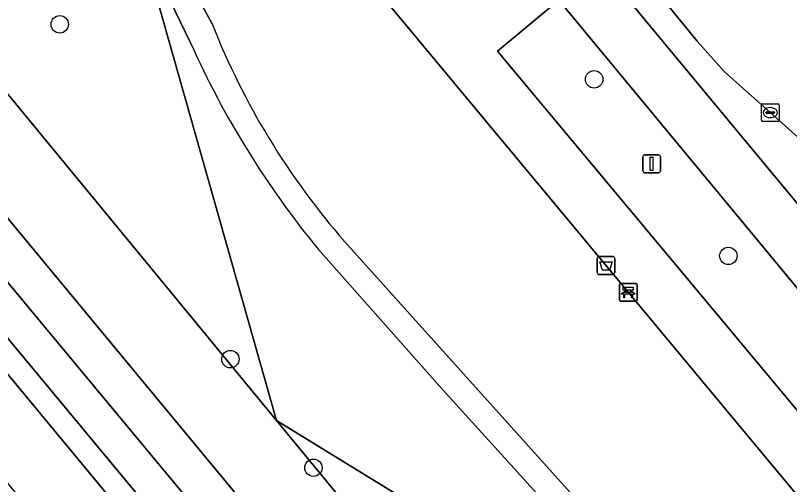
# Model space of a CAD drawing. Extents: x 159279 to 160377, y 384531 to 385888.
# Drawn here: x 159439.65 to 159483.12, y 385099.31 to 385125.66 of the extents above; entities that cross this region are included whole.
import ezdxf

# ---------------------------------------------------------------- set-up
doc = ezdxf.new("R2010")
doc.units = 0
for name, color, linetype in [('IMGEO_Afvalbak', 7, 'Continuous'), ('IMGEO_Bank', 7, 'Continuous'), ('IMGEO_Berm_groen', 7, 'Continuous'), ('IMGEO_Boom', 7, 'Continuous'), ('IMGEO_Fietspad_open', 7, 'Continuous'), ('IMGEO_Grasland_overig', 7, 'Continuous'), ('IMGEO_Groenvoorziening', 7, 'Continuous'), ('IMGEO_Haag', 7, 'Continuous'), ('IMGEO_Hek', 7, 'Continuous'), ('IMGEO_Kolk', 7, 'Continuous'), ('IMGEO_Lichtmast', 7, 'Continuous'), ('IMGEO_Rijbaan_lokaal_open', 7, 'Continuous'), ('IMGEO_Struiken', 7, 'Continuous'), ('IMGEO_Voetpad_halfverhard', 7, 'Continuous')]:
    doc.layers.add(name, color=color, linetype=linetype)

msp = doc.modelspace()

# ---------------------------------------------------------------- linework, layer by layer
at = {"layer": 'IMGEO_Afvalbak'}
for p, q in [((159472.423, 385112.112), (159473.213, 385112.112)), ((159473.213, 385112.112), (159472.423, 385112.112)), ((159472.323, 385111.212), (159472.323, 385112.012)), ((159472.323, 385112.012), (159472.323, 385111.212)), ((159473.313, 385112.012), (159473.313, 385111.212)), ((159473.313, 385111.212), (159473.313, 385112.012)), ((159473.213, 385111.112), (159472.423, 385111.112)), ((159472.423, 385111.112), (159473.213, 385111.112))]:
    msp.add_line(p, q, dxfattribs=at)
msp.add_lwpolyline([(159472.466, 385111.826), (159473.17, 385111.826), (159473.021, 385111.356), (159472.615, 385111.356), (159472.466, 385111.826)], dxfattribs=at)
for centre, start, end in [((159472.423, 385112.012), 90, 180), ((159472.423, 385112.012), 90, 180), ((159473.213, 385112.012), 0, 90), ((159473.213, 385112.012), 360, 90), ((159472.423, 385111.212), 180, 270), ((159472.423, 385111.212), 180, 270), ((159473.213, 385111.212), 270, 0), ((159473.213, 385111.212), 270, 0)]:
    msp.add_arc(centre, 0.1, start, end, dxfattribs=at)
at = {"layer": 'IMGEO_Bank'}
for p, q in [((159473.568, 385109.685), (159473.568, 385110.526)), ((159473.568, 385110.526), (159473.568, 385109.685)), ((159473.643, 385110.61), (159474.484, 385110.61)), ((159474.484, 385110.61), (159473.643, 385110.61)), ((159474.568, 385110.535), (159474.568, 385109.694)), ((159474.568, 385109.694), (159474.568, 385110.535)), ((159474.265, 385110.008), (159473.872, 385110.008)), ((159473.877, 385110.116), (159473.877, 385110.222)), ((159473.921, 385110.222), (159473.921, 385110.116)), ((159474.209, 385110.228), (159473.927, 385110.228)), ((159473.927, 385110.11), (159474.209, 385110.11)), ((159474.215, 385110.116), (159474.215, 385110.222)), ((159474.259, 385110.222), (159474.259, 385110.116)), ((159474.493, 385109.61), (159473.652, 385109.61)), ((159473.652, 385109.61), (159474.493, 385109.61))]:
    msp.add_line(p, q, dxfattribs=at)
for points in [[(159473.871, 385110.228), (159473.785, 385110.228), (159473.785, 385110.389), (159474.348, 385110.389), (159474.348, 385110.228), (159474.265, 385110.228)], [(159473.815, 385110.008), (159473.673, 385110.008), (159473.785, 385110.11), (159473.871, 385110.11)], [(159473.865, 385110.001), (159473.865, 385109.794), (159473.822, 385109.794), (159473.822, 385110.001)], [(159474.265, 385110.11), (159474.348, 385110.11), (159474.46, 385110.008), (159474.321, 385110.008)], [(159474.315, 385110.001), (159474.315, 385109.794), (159474.271, 385109.794), (159474.271, 385110.001)]]:
    msp.add_lwpolyline(points, dxfattribs=at)
for centre, radius, start, end in [((159473.646, 385110.532), 0.0779, 92.4484, 184.2845), ((159473.646, 385110.532), 0.0779, 92.4484, 184.2845), ((159474.49, 385110.532), 0.0779, 2.4484, 94.2845), ((159474.49, 385110.532), 0.0779, 2.4484, 94.2845), ((159473.815, 385110.001), 0.00671, 2.8957, 87.1043), ((159473.872, 385110.001), 0.00671, 92.8957, 177.1043), ((159473.87, 385110.221), 0.00671, 2.8957, 87.1043), ((159473.87, 385110.117), 0.00671, 272.8957, 357.1043), ((159473.927, 385110.221), 0.00671, 92.8957, 177.1043), ((159473.927, 385110.117), 0.00671, 182.8957, 267.1043), ((159474.209, 385110.221), 0.00671, 2.8957, 87.1043), ((159474.209, 385110.117), 0.00671, 272.8957, 357.1043), ((159474.266, 385110.221), 0.00671, 92.8957, 177.1043), ((159474.266, 385110.117), 0.00671, 182.8957, 267.1043), ((159474.264, 385110.001), 0.00671, 2.8957, 87.1043), ((159474.321, 385110.001), 0.00671, 92.8957, 177.1043), ((159473.646, 385109.688), 0.0779, 182.4484, 274.2845), ((159473.646, 385109.688), 0.0779, 182.4484, 274.2845), ((159474.49, 385109.688), 0.0779, 272.4484, 4.2845), ((159474.49, 385109.688), 0.0779, 272.4484, 4.2845)]:
    msp.add_arc(centre, radius, start, end, dxfattribs=at)
at = {"layer": 'IMGEO_Berm_groen'}
msp.add_lwpolyline([(159470.17, 385126.528), (159466.718, 385123.644), (159490.959, 385094.592), (159494.306, 385097.36)], close=True, dxfattribs=at)
at = {"layer": 'IMGEO_Boom'}
for centre in [(159442.138, 385125.157), (159472.153, 385122.07), (159479.69, 385112.153), (159451.721, 385106.354), (159456.384, 385100.254)]:
    msp.add_circle(centre, 0.489, dxfattribs=at)
at = {"layer": 'IMGEO_Fietspad_open'}
for points in [[(159501.236, 385099.246), (159500, 385100.685), (159499.271, 385101.533), (159496.605, 385099.375), (159486.797, 385111.202), (159472.473, 385128.474), (159470.596, 385130.776), (159468.169, 385133.7), (159468.656, 385135.65), (159466.777, 385137.938), (159464.743, 385137.881), (159459.521, 385144.2), (159459.891, 385146.2), (159458.119, 385148.401), (159456.184, 385148.339), (159446.72, 385159.66)], [(159444.527, 385157.561), (159454.301, 385145.739), (159456.65, 385142.935), (159463.095, 385135.058), (159465.215, 385132.533), (159468.191, 385128.94), (159470.17, 385126.528), (159494.306, 385097.36)]]:
    msp.add_lwpolyline(points, dxfattribs=at)
at = {"layer": 'IMGEO_Grasland_overig'}
for points in [[(159492.944, 385046.364), (159472.067, 385070.736), (159452.364, 385094.842), (159436.908, 385113.421), (159386.608, 385174.224), (159348.791, 385219.728), (159334.195, 385236.719), (159327.995, 385244.683), (159327.405, 385245.411), (159327.094, 385245.16), (159325.895, 385244.189), (159327.752, 385242.167), (159353.457, 385211.38), (159428.898, 385119.923), (159469.821, 385070.666), (159485.407, 385051.415)], [(159657.496, 384844.067), (159636.212, 384868.894), (159601.004, 384910.228), (159554.411, 384966.142), (159491.997, 385041.673), (159470.053, 385068.063), (159449.797, 385092.719), (159353.193, 385209.438), (159324.939, 385243.415), (159324.724, 385243.24), (159322.703, 385241.604), (159322.392, 385241.352), (159322.288, 385241.267), (159322.042, 385241.068), (159323.313, 385239.727), (159380.555, 385170.237), (159391.356, 385157.313), (159438.705, 385099.969), (159472.033, 385059.892), (159508.59, 385015.472), (159566.109, 384946.163), (159595.747, 384910.891), (159628.44, 384872.285), (159708.721, 384780.592)]]:
    msp.add_lwpolyline(points, dxfattribs=at)
at = {"layer": 'IMGEO_Groenvoorziening'}
for points in [[(159481.469, 385092.082), (159487.57, 385091.482), (159489.188, 385091.93), (159462.304, 385124.254), (159453.908, 385134.35), (159440.526, 385150.679), (159440.194, 385148.876)], [(159445.64, 385133.522), (159454.31, 385102.907), (159480.549, 385086.787), (159478.996, 385088.698)], [(159448.189, 385130.879), (159449.628, 385127.153), (159450.695, 385125.191)], [(159449.485, 385124.118), (159448.366, 385126.449), (159446.856, 385130.457)], [(159458.149, 385112.941), (159473.147, 385096.265)], [(159472.737, 385094.622), (159463.49, 385104.814), (159456.677, 385112.505)]]:
    msp.add_lwpolyline(points, dxfattribs=at)
for points in [[(159445.64, 385133.522), (159436.071, 385125.032), (159454.31, 385102.907)], [(159479.463, 385122.501), (159477.933, 385124.218), (159473.693, 385129.437), (159472.473, 385128.474), (159486.797, 385111.202), (159489.484, 385113.434), (159489.068, 385113.942)], [(159454.31, 385102.907), (159472.552, 385080.778), (159480.549, 385086.787)]]:
    msp.add_lwpolyline(points, close=True, dxfattribs=at)
for centre, radius, start, end in [((159489.953, 385140.686), 42.205, 201.5392, 221.1009), ((159496.375, 385145.123), 51.38, 204.1313, 219.4091)]:
    msp.add_arc(centre, radius, start, end, dxfattribs=at)
at = {"layer": 'IMGEO_Haag'}
msp.add_lwpolyline([(159489.484, 385113.434), (159489.068, 385113.942), (159479.463, 385122.501), (159477.933, 385124.218), (159473.693, 385129.437), (159472.473, 385128.474), (159486.797, 385111.202)], close=True, dxfattribs=at)
at = {"layer": 'IMGEO_Hek'}
for points in [[(159454.31, 385102.907), (159436.071, 385125.032)], [(159472.552, 385080.778), (159454.31, 385102.907)]]:
    msp.add_lwpolyline(points, dxfattribs=at)
at = {"layer": 'IMGEO_Kolk'}
for p, q in [((159481.543, 385119.773), (159481.543, 385120.625)), ((159481.618, 385120.699), (159482.47, 385120.699)), ((159482.031, 385120.479), (159482.056, 385120.479)), ((159482.544, 385120.625), (159482.544, 385119.773)), ((159481.802, 385120.193), (159481.802, 385120.205)), ((159482.24, 385120.156), (159481.842, 385120.156)), ((159481.845, 385120.242), (159482.243, 385120.242)), ((159482.054, 385119.919), (159482.029, 385119.919)), ((159482.286, 385120.205), (159482.286, 385120.193)), ((159482.47, 385119.699), (159481.618, 385119.699))]:
    msp.add_line(p, q, dxfattribs=at)
for points in [[(159481.543, 385119.773), (159481.543, 385120.625)], [(159481.618, 385120.699), (159482.47, 385120.699)], [(159482.544, 385120.625), (159482.544, 385119.773)], [(159482.47, 385119.699), (159481.618, 385119.699)]]:
    msp.add_lwpolyline(points, dxfattribs=at)
for centre, radius, start, end in [((159481.62, 385120.623), 0.0765, 91.552, 178.448), ((159481.62, 385120.623), 0.0765, 91.552, 178.448), ((159482.468, 385120.623), 0.0765, 1.552, 88.448), ((159482.468, 385120.623), 0.0765, 1.552, 88.448), ((159481.842, 385120.202), 0.0403, 85.8775, 175.7526), ((159481.839, 385120.192), 0.0366, 178.938, 274.7102), ((159482.243, 385120.199), 0.043, 264.8664, 352.4533), ((159482.247, 385120.204), 0.0386, 1.7309, 96.639), ((159481.62, 385119.775), 0.0765, 181.552, 268.448), ((159481.62, 385119.775), 0.0765, 181.552, 268.448), ((159482.468, 385119.775), 0.0765, 271.552, 358.448), ((159482.468, 385119.775), 0.0765, 271.552, 358.448)]:
    msp.add_arc(centre, radius, start, end, dxfattribs=at)
for centre, major_axis, ratio, start_param, end_param in [((159482.03, 385120.199), (-0.387, 0.002), 0.722429, 4.712389, 7.853982), ((159482.055, 385120.199), (-0.39, 0.002), 0.717154, 1.570796, 4.712389)]:
    msp.add_ellipse(centre, major_axis=major_axis, ratio=ratio, start_param=start_param, end_param=end_param, dxfattribs=at)
at = {"layer": 'IMGEO_Lichtmast'}
for p, q in [((159474.88, 385116.924), (159474.88, 385117.724)), ((159474.88, 385117.724), (159474.88, 385116.924)), ((159474.98, 385117.824), (159475.77, 385117.824)), ((159475.77, 385117.824), (159474.98, 385117.824)), ((159475.87, 385117.724), (159475.87, 385116.924)), ((159475.87, 385116.924), (159475.87, 385117.724)), ((159475.77, 385116.824), (159474.98, 385116.824)), ((159474.98, 385116.824), (159475.77, 385116.824))]:
    msp.add_line(p, q, dxfattribs=at)
msp.add_lwpolyline([(159475.3, 385117.699), (159475.45, 385117.699), (159475.45, 385116.949), (159475.3, 385116.949), (159475.3, 385117.699)], dxfattribs=at)
for centre, start, end in [((159474.98, 385117.724), 90, 180), ((159474.98, 385117.724), 90, 180), ((159475.77, 385117.724), 0, 90), ((159475.77, 385117.724), 360, 90), ((159474.98, 385116.924), 180, 270), ((159474.98, 385116.924), 180, 270), ((159475.77, 385116.924), 270, 0), ((159475.77, 385116.924), 270, 0)]:
    msp.add_arc(centre, 0.1, start, end, dxfattribs=at)
at = {"layer": 'IMGEO_Rijbaan_lokaal_open'}
msp.add_lwpolyline([(159447.937, 385160.667), (159455.648, 385151.396), (159458.119, 385148.401), (159459.891, 385146.2), (159461.936, 385143.827), (159466.777, 385137.938), (159468.656, 385135.65), (159470.552, 385133.285), (159471.786, 385131.774), (159473.693, 385129.437), (159477.933, 385124.218), (159479.463, 385122.501), (159489.068, 385113.942), (159489.484, 385113.434), (159490.177, 385112.587), (159492.219, 385110.121), (159492.52, 385109.714), (159497.976, 385114.2), (159482.4, 385132.975), (159480.804, 385134.95), (159478.861, 385137.393), (159476.853, 385139.918), (159460.125, 385160.1)], dxfattribs=at)
at = {"layer": 'IMGEO_Struiken'}
for points in [[(159495.462, 385052.988), (159472.552, 385080.778), (159454.31, 385102.907), (159436.071, 385125.032), (159384.722, 385187.321), (159318.564, 385267.578), (159315.68, 385266.184), (159313.865, 385265.306), (159329.549, 385245.942), (159335.553, 385239.249), (159354.128, 385216.587), (159386.575, 385177.428), (159433.383, 385121.285), (159486.754, 385056.861)], [(159654.396, 384855.887), (159641.032, 384871.473), (159608.508, 384909.981), (159552.922, 384976.721), (159486.754, 385056.861), (159433.383, 385121.285), (159386.575, 385177.428), (159354.128, 385216.587), (159335.553, 385239.249), (159329.549, 385245.942), (159327.995, 385244.683), (159334.195, 385236.719), (159348.791, 385219.728), (159386.608, 385174.224), (159436.908, 385113.421), (159452.364, 385094.842), (159472.067, 385070.736), (159492.944, 385046.364), (159512.461, 385022.288), (159530.207, 385000.767), (159567.516, 384955.834), (159606.279, 384909.531), (159713.548, 384784.025)], [(159647.741, 384857.423), (159625.217, 384883.598), (159594.49, 384919.638), (159570.61, 384948.546), (159535.641, 384990.47), (159503.493, 385029.681), (159485.407, 385051.415), (159469.821, 385070.666), (159428.898, 385119.923), (159353.457, 385211.38), (159327.752, 385242.167), (159325.895, 385244.189), (159325.034, 385243.492), (159324.939, 385243.415), (159353.193, 385209.438), (159449.797, 385092.719), (159470.053, 385068.063), (159491.997, 385041.673), (159554.411, 384966.142), (159601.004, 384910.228), (159636.212, 384868.894), (159657.496, 384844.067)]]:
    msp.add_lwpolyline(points, dxfattribs=at)
at = {"layer": 'IMGEO_Voetpad_halfverhard'}
for points in [[(159417.492, 385180.196), (159424.252, 385170.482), (159428.704, 385164.866), (159429.181, 385164.313), (159430.109, 385163.208), (159434.165, 385158.142), (159439.261, 385152.446), (159440.526, 385150.679), (159453.908, 385134.35), (159462.304, 385124.254), (159489.188, 385091.93), (159490.311, 385090.741), (159490.493, 385090.52), (159492.847, 385092.45), (159496.167, 385095.18), (159494.306, 385097.36), (159490.959, 385094.592), (159466.718, 385123.644), (159470.17, 385126.528)], [(159450.695, 385125.191), (159449.628, 385127.153), (159448.189, 385130.879)], [(159446.856, 385130.457), (159448.366, 385126.449), (159449.485, 385124.118)], [(159473.147, 385096.265), (159458.149, 385112.941)], [(159456.677, 385112.505), (159463.49, 385104.814), (159472.737, 385094.622)]]:
    msp.add_lwpolyline(points, dxfattribs=at)
for centre, radius, start, end in [((159489.953, 385140.686), 42.205, 201.5392, 221.1009), ((159496.375, 385145.123), 51.38, 204.1313, 219.4091)]:
    msp.add_arc(centre, radius, start, end, dxfattribs=at)

doc.saveas('drawing.dxf')
